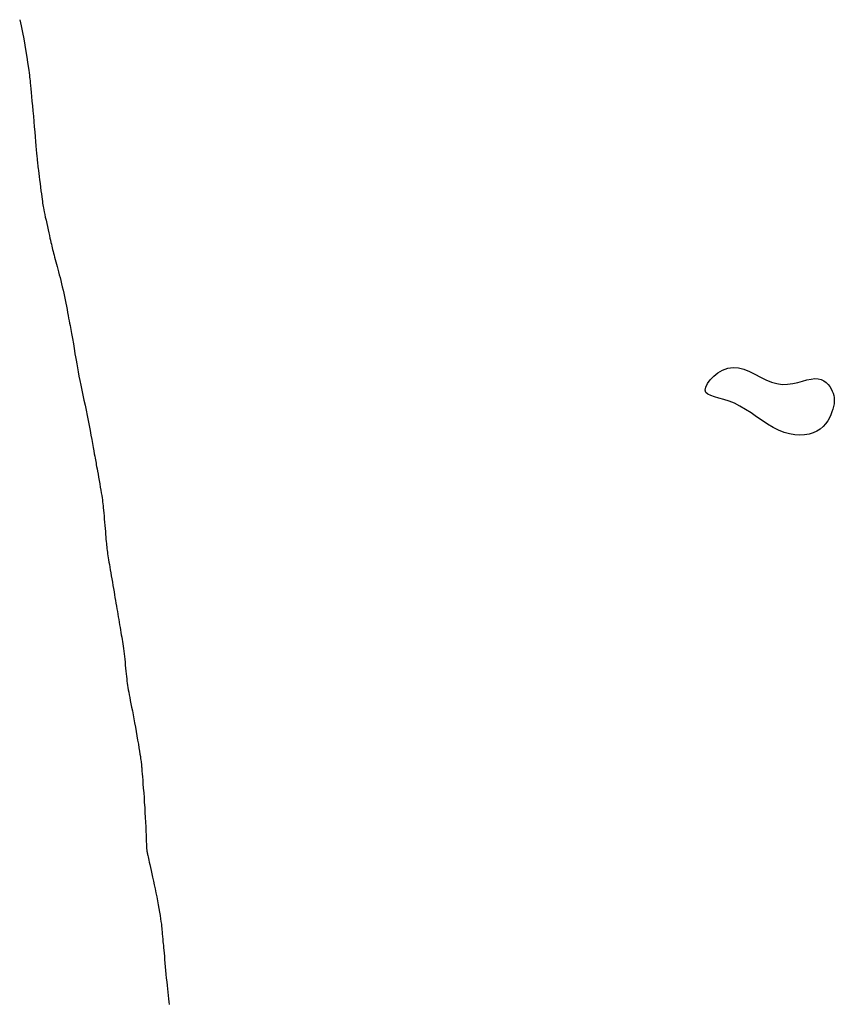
# Model space of a CAD drawing. Header units: millimetres. Extents: x 32690613 to 32693367, y 5343692 to 5344708.
# Tile 489 of 656: x 32692181 to 32692200, y 5344396 to 5344419. Entities that reach past the tile are written whole.
import ezdxf

# ---------------------------------------------------------------- set-up
doc = ezdxf.new("R2010")
doc.units = ezdxf.units.MM
doc.header["$LTSCALE"] = 20
doc.layers.add('02-DGM_HL_493.00', color=102, linetype='Continuous')
doc.layers.add('02-DGM_HL_493.50', color=112, linetype='Continuous')

msp = doc.modelspace()

# ---------------------------------------------------------------- linework, layer by layer
at = {"layer": '02-DGM_HL_493.00', "elevation": 493, "flags": 128}
msp.add_lwpolyline([(32692198.913, 5344409.593), (32692198.785, 5344409.658), (32692198.657, 5344409.734), (32692198.529, 5344409.819), (32692198.4, 5344409.907), (32692198.271, 5344409.995), (32692198.143, 5344410.079), (32692198.015, 5344410.156), (32692197.887, 5344410.22), (32692197.761, 5344410.271), (32692197.639, 5344410.31), (32692197.525, 5344410.341), (32692197.423, 5344410.369), (32692197.336, 5344410.398), (32692197.269, 5344410.431), (32692197.225, 5344410.473), (32692197.208, 5344410.527), (32692197.22, 5344410.597), (32692197.26, 5344410.678), (32692197.322, 5344410.764), (32692197.404, 5344410.848), (32692197.502, 5344410.925), (32692197.612, 5344410.989), (32692197.731, 5344411.034), (32692197.855, 5344411.053), (32692197.98, 5344411.044), (32692198.107, 5344411.01), (32692198.234, 5344410.958), (32692198.361, 5344410.896), (32692198.489, 5344410.829), (32692198.617, 5344410.766), (32692198.744, 5344410.713), (32692198.87, 5344410.676), (32692198.996, 5344410.66), (32692199.119, 5344410.663), (32692199.24, 5344410.68), (32692199.356, 5344410.705), (32692199.466, 5344410.734), (32692199.571, 5344410.762), (32692199.667, 5344410.783), (32692199.755, 5344410.794), (32692199.834, 5344410.789), (32692199.903, 5344410.771), (32692199.964, 5344410.742), (32692200.016, 5344410.703), (32692200.061, 5344410.658), (32692200.099, 5344410.608), (32692200.13, 5344410.556), (32692200.156, 5344410.504), (32692200.176, 5344410.453), (32692200.191, 5344410.405), (32692200.201, 5344410.356), (32692200.205, 5344410.308), (32692200.205, 5344410.257), (32692200.199, 5344410.204), (32692200.188, 5344410.148), (32692200.172, 5344410.087), (32692200.151, 5344410.022), (32692200.124, 5344409.953), (32692200.091, 5344409.882), (32692200.051, 5344409.812), (32692200.003, 5344409.743), (32692199.946, 5344409.68), (32692199.879, 5344409.622), (32692199.803, 5344409.572), (32692199.716, 5344409.533), (32692199.62, 5344409.504), (32692199.515, 5344409.486), (32692199.404, 5344409.48), (32692199.286, 5344409.488), (32692199.164, 5344409.508), (32692199.039, 5344409.543)], close=True, dxfattribs=at)
at = {"layer": '02-DGM_HL_493.50', "elevation": 493.5, "flags": 128}
msp.add_lwpolyline([(32692181.289, 5344419.127), (32692181.323, 5344418.982), (32692181.355, 5344418.832), (32692181.384, 5344418.68), (32692181.41, 5344418.532), (32692181.434, 5344418.389), (32692181.454, 5344418.257), (32692181.472, 5344418.138), (32692181.487, 5344418.037), (32692181.498, 5344417.955), (32692181.507, 5344417.89), (32692181.514, 5344417.837), (32692181.52, 5344417.792), (32692181.525, 5344417.75), (32692181.53, 5344417.706), (32692181.534, 5344417.657), (32692181.54, 5344417.598), (32692181.547, 5344417.525), (32692181.555, 5344417.439), (32692181.564, 5344417.342), (32692181.574, 5344417.237), (32692181.585, 5344417.124), (32692181.595, 5344417.007), (32692181.606, 5344416.886), (32692181.617, 5344416.764), (32692181.628, 5344416.643), (32692181.639, 5344416.524), (32692181.649, 5344416.409), (32692181.658, 5344416.3), (32692181.667, 5344416.198), (32692181.675, 5344416.106), (32692181.682, 5344416.024), (32692181.688, 5344415.955), (32692181.692, 5344415.899), (32692181.696, 5344415.854), (32692181.7, 5344415.816), (32692181.703, 5344415.783), (32692181.707, 5344415.75), (32692181.711, 5344415.714), (32692181.716, 5344415.673), (32692181.723, 5344415.622), (32692181.731, 5344415.558), (32692181.74, 5344415.485), (32692181.75, 5344415.406), (32692181.761, 5344415.322), (32692181.772, 5344415.238), (32692181.783, 5344415.156), (32692181.793, 5344415.08), (32692181.802, 5344415.013), (32692181.809, 5344414.956), (32692181.815, 5344414.908), (32692181.821, 5344414.867), (32692181.827, 5344414.829), (32692181.833, 5344414.793), (32692181.84, 5344414.755), (32692181.848, 5344414.713), (32692181.858, 5344414.664), (32692181.87, 5344414.606), (32692181.884, 5344414.542), (32692181.9, 5344414.472), (32692181.916, 5344414.398), (32692181.932, 5344414.324), (32692181.948, 5344414.251), (32692181.964, 5344414.18), (32692181.978, 5344414.115), (32692181.991, 5344414.056), (32692182.003, 5344414.004), (32692182.014, 5344413.956), (32692182.024, 5344413.912), (32692182.034, 5344413.87), (32692182.043, 5344413.83), (32692182.053, 5344413.789), (32692182.063, 5344413.748), (32692182.074, 5344413.705), (32692182.086, 5344413.659), (32692182.098, 5344413.611), (32692182.112, 5344413.561), (32692182.126, 5344413.508), (32692182.14, 5344413.453), (32692182.156, 5344413.395), (32692182.172, 5344413.335), (32692182.189, 5344413.272), (32692182.207, 5344413.206), (32692182.225, 5344413.138), (32692182.243, 5344413.068), (32692182.261, 5344412.996), (32692182.279, 5344412.923), (32692182.296, 5344412.849), (32692182.313, 5344412.774), (32692182.33, 5344412.698), (32692182.345, 5344412.622), (32692182.36, 5344412.546), (32692182.375, 5344412.472), (32692182.388, 5344412.399), (32692182.402, 5344412.329), (32692182.414, 5344412.261), (32692182.426, 5344412.197), (32692182.438, 5344412.137), (32692182.449, 5344412.081), (32692182.459, 5344412.028), (32692182.469, 5344411.978), (32692182.479, 5344411.931), (32692182.487, 5344411.886), (32692182.495, 5344411.843), (32692182.503, 5344411.802), (32692182.51, 5344411.763), (32692182.516, 5344411.723), (32692182.522, 5344411.683), (32692182.529, 5344411.641), (32692182.535, 5344411.597), (32692182.543, 5344411.548), (32692182.551, 5344411.495), (32692182.561, 5344411.436), (32692182.571, 5344411.371), (32692182.584, 5344411.299), (32692182.597, 5344411.221), (32692182.612, 5344411.136), (32692182.629, 5344411.047), (32692182.647, 5344410.952), (32692182.666, 5344410.852), (32692182.687, 5344410.747), (32692182.71, 5344410.639), (32692182.733, 5344410.526), (32692182.758, 5344410.411), (32692182.782, 5344410.294), (32692182.807, 5344410.176), (32692182.832, 5344410.057), (32692182.857, 5344409.938), (32692182.88, 5344409.82), (32692182.903, 5344409.704), (32692182.924, 5344409.591), (32692182.944, 5344409.483), (32692182.963, 5344409.38), (32692182.98, 5344409.284), (32692182.996, 5344409.196), (32692183.009, 5344409.117), (32692183.021, 5344409.049), (32692183.031, 5344408.993), (32692183.04, 5344408.945), (32692183.048, 5344408.904), (32692183.055, 5344408.867), (32692183.061, 5344408.831), (32692183.068, 5344408.793), (32692183.076, 5344408.75), (32692183.086, 5344408.701), (32692183.096, 5344408.642), (32692183.108, 5344408.575), (32692183.121, 5344408.503), (32692183.134, 5344408.427), (32692183.148, 5344408.351), (32692183.161, 5344408.276), (32692183.173, 5344408.204), (32692183.184, 5344408.138), (32692183.193, 5344408.08), (32692183.201, 5344408.027), (32692183.208, 5344407.979), (32692183.214, 5344407.934), (32692183.22, 5344407.888), (32692183.225, 5344407.841), (32692183.23, 5344407.791), (32692183.236, 5344407.735), (32692183.241, 5344407.673), (32692183.248, 5344407.605), (32692183.254, 5344407.533), (32692183.26, 5344407.459), (32692183.266, 5344407.384), (32692183.273, 5344407.311), (32692183.278, 5344407.241), (32692183.284, 5344407.176), (32692183.289, 5344407.116), (32692183.293, 5344407.063), (32692183.297, 5344407.014), (32692183.302, 5344406.968), (32692183.306, 5344406.926), (32692183.31, 5344406.885), (32692183.314, 5344406.846), (32692183.319, 5344406.806), (32692183.325, 5344406.766), (32692183.331, 5344406.724), (32692183.338, 5344406.68), (32692183.345, 5344406.634), (32692183.353, 5344406.585), (32692183.362, 5344406.533), (32692183.371, 5344406.478), (32692183.381, 5344406.418), (32692183.392, 5344406.354), (32692183.404, 5344406.285), (32692183.416, 5344406.214), (32692183.428, 5344406.141), (32692183.441, 5344406.067), (32692183.454, 5344405.993), (32692183.466, 5344405.919), (32692183.479, 5344405.846), (32692183.491, 5344405.776), (32692183.502, 5344405.708), (32692183.514, 5344405.641), (32692183.525, 5344405.576), (32692183.536, 5344405.512), (32692183.546, 5344405.449), (32692183.557, 5344405.386), (32692183.568, 5344405.324), (32692183.578, 5344405.262), (32692183.589, 5344405.2), (32692183.599, 5344405.139), (32692183.61, 5344405.078), (32692183.62, 5344405.018), (32692183.63, 5344404.96), (32692183.64, 5344404.902), (32692183.649, 5344404.846), (32692183.658, 5344404.792), (32692183.667, 5344404.739), (32692183.676, 5344404.686), (32692183.684, 5344404.634), (32692183.692, 5344404.58), (32692183.7, 5344404.524), (32692183.707, 5344404.467), (32692183.715, 5344404.406), (32692183.722, 5344404.342), (32692183.728, 5344404.276), (32692183.735, 5344404.208), (32692183.741, 5344404.139), (32692183.748, 5344404.071), (32692183.754, 5344404.004), (32692183.76, 5344403.94), (32692183.766, 5344403.88), (32692183.773, 5344403.824), (32692183.779, 5344403.771), (32692183.786, 5344403.72), (32692183.793, 5344403.67), (32692183.802, 5344403.619), (32692183.811, 5344403.567), (32692183.821, 5344403.512), (32692183.832, 5344403.452), (32692183.844, 5344403.387), (32692183.858, 5344403.317), (32692183.873, 5344403.242), (32692183.889, 5344403.162), (32692183.905, 5344403.078), (32692183.923, 5344402.989), (32692183.94, 5344402.896), (32692183.958, 5344402.8), (32692183.976, 5344402.7), (32692183.994, 5344402.599), (32692184.011, 5344402.498), (32692184.028, 5344402.4), (32692184.044, 5344402.306), (32692184.058, 5344402.219), (32692184.071, 5344402.14), (32692184.082, 5344402.072), (32692184.091, 5344402.016), (32692184.098, 5344401.971), (32692184.104, 5344401.935), (32692184.108, 5344401.907), (32692184.111, 5344401.886), (32692184.113, 5344401.869), (32692184.114, 5344401.856), (32692184.116, 5344401.844), (32692184.116, 5344401.833), (32692184.117, 5344401.82), (32692184.119, 5344401.804), (32692184.12, 5344401.783), (32692184.122, 5344401.755), (32692184.125, 5344401.72), (32692184.128, 5344401.675), (32692184.133, 5344401.619), (32692184.138, 5344401.55), (32692184.145, 5344401.47), (32692184.152, 5344401.381), (32692184.16, 5344401.283), (32692184.168, 5344401.178), (32692184.176, 5344401.068), (32692184.183, 5344400.954), (32692184.191, 5344400.838), (32692184.198, 5344400.722), (32692184.204, 5344400.606), (32692184.21, 5344400.494), (32692184.215, 5344400.387), (32692184.219, 5344400.286), (32692184.223, 5344400.194), (32692184.226, 5344400.112), (32692184.229, 5344400.043), (32692184.231, 5344399.987), (32692184.233, 5344399.944), (32692184.235, 5344399.912), (32692184.236, 5344399.888), (32692184.237, 5344399.872), (32692184.238, 5344399.861), (32692184.238, 5344399.853), (32692184.239, 5344399.847), (32692184.24, 5344399.842), (32692184.24, 5344399.837), (32692184.241, 5344399.831), (32692184.243, 5344399.824), (32692184.244, 5344399.815), (32692184.246, 5344399.806), (32692184.249, 5344399.794), (32692184.252, 5344399.779), (32692184.255, 5344399.762), (32692184.26, 5344399.742), (32692184.265, 5344399.718), (32692184.272, 5344399.688), (32692184.279, 5344399.654), (32692184.288, 5344399.613), (32692184.299, 5344399.565), (32692184.312, 5344399.509), (32692184.326, 5344399.446), (32692184.341, 5344399.375), (32692184.358, 5344399.297), (32692184.376, 5344399.215), (32692184.395, 5344399.128), (32692184.414, 5344399.038), (32692184.433, 5344398.946), (32692184.452, 5344398.852), (32692184.47, 5344398.759), (32692184.488, 5344398.666), (32692184.505, 5344398.575), (32692184.521, 5344398.487), (32692184.535, 5344398.403), (32692184.548, 5344398.324), (32692184.56, 5344398.251), (32692184.57, 5344398.185), (32692184.578, 5344398.126), (32692184.584, 5344398.075), (32692184.589, 5344398.03), (32692184.593, 5344397.989), (32692184.596, 5344397.953), (32692184.599, 5344397.919), (32692184.601, 5344397.887), (32692184.603, 5344397.856), (32692184.606, 5344397.824), (32692184.609, 5344397.791), (32692184.613, 5344397.756), (32692184.616, 5344397.719), (32692184.621, 5344397.677), (32692184.625, 5344397.63), (32692184.63, 5344397.578), (32692184.636, 5344397.519), (32692184.642, 5344397.454), (32692184.648, 5344397.381), (32692184.655, 5344397.304), (32692184.662, 5344397.222), (32692184.669, 5344397.137), (32692184.677, 5344397.051), (32692184.685, 5344396.963), (32692184.694, 5344396.876), (32692184.703, 5344396.79), (32692184.712, 5344396.706), (32692184.721, 5344396.624), (32692184.73, 5344396.544), (32692184.738, 5344396.468), (32692184.746, 5344396.395), (32692184.753, 5344396.326), (32692184.759, 5344396.261)], dxfattribs=at)

doc.saveas('drawing.dxf')
